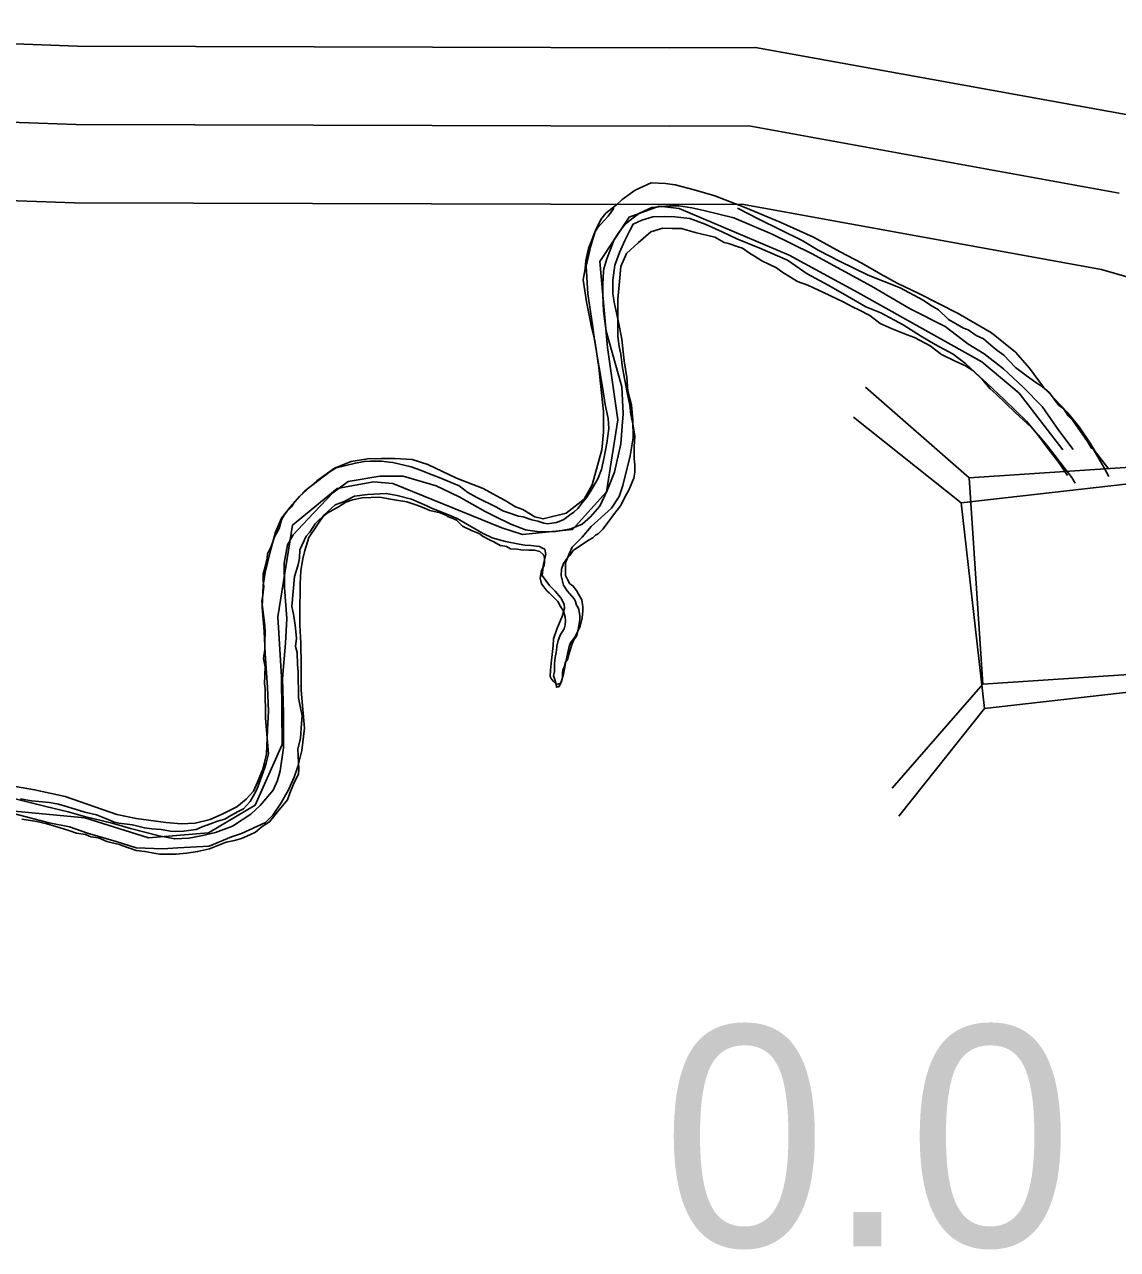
# Model space of a CAD drawing. Extents: x 31699 to 244310, y -8841 to 11474.
# Drawn here: x 97701.6 to 97841.2, y 2043.1 to 2199.5 of the extents above; entities that cross this region are included whole.
import ezdxf

# ---------------------------------------------------------------- set-up
doc = ezdxf.new("R2010")
doc.units = 0
for name, color, linetype in [('B_Logo', 7, 'Continuous'), ('R_Draft', 7, 'Continuous'), ('R_Logo', 7, 'Continuous'), ('R_XS_EARTHWORK_STAGE1', 7, 'Continuous'), ('R_XS_EARTHWORK_STAGE2', 7, 'Continuous'), ('S_WALL_ANNOT', 7, 'Continuous')]:
    doc.layers.add(name, color=color, linetype=linetype)

msp = doc.modelspace()

# ---------------------------------------------------------------- linework, layer by layer
at = {"layer": 'B_Logo'}
msp.add_lwpolyline([(97201.65, 2101.93), (97286.6, 2104.43), (97338.6, 2104.45), (97393.25, 2101.94), (97441.26, 2103.78), (97448.78, 2105.3), (97466.71, 2114.68), (97482.17, 2121.66), (97510.28, 2126.95), (97516.74, 2128.67), (97531.93, 2134.65), (97539.06, 2138.37), (97552.53, 2146.29), (97577, 2166.01), (97601.21, 2185.6), (97605.81, 2188.66), (97612.8, 2189.45), (97633.9, 2188.14), (97672.78, 2187.46), (97688.76, 2187.42), (97708.2, 2186.72), (97783.96, 2186.5), (97794.08, 2186.54), (97841.4, 2177.97)], dxfattribs=at)
at = {"layer": 'R_Draft'}
for points in [[(97773.33, 2168.64), (97773.93, 2171.25), (97774.53, 2173.18), (97775.19, 2174.59), (97775.86, 2175.39), (97777.19, 2176.46), (97777.92, 2177.13), (97779.58, 2178.33), (97781.64, 2179.27), (97783.44, 2179.2), (97784.71, 2179), (97787.11, 2178.4), (97789.77, 2177.6), (97793.7, 2176.07), (97798.09, 2174.27), (97802.36, 2172.34), (97805.75, 2170.47), (97808.55, 2169), (97810.95, 2167.6), (97813.02, 2166.47), (97815.81, 2165.14), (97820.81, 2162.6), (97825.07, 2160.14), (97828.14, 2157.67), (97829.94, 2155.6), (97831.74, 2153.2), (97834.73, 2149.99), (97836.27, 2148.12), (97837.67, 2146.06), (97838.33, 2144.99), (97840.08, 2142.73)], [(97761.31, 2133.97), (97763.04, 2133.51), (97764.77, 2133.17), (97765.51, 2133.04), (97766.3, 2132.98), (97766.97, 2132.91), (97767.37, 2132.84), (97767.77, 2132.64), (97768.04, 2132.51), (97768.17, 2131.84), (97767.9, 2130.64), (97767.71, 2129.17), (97768.64, 2127.9), (97769.37, 2127.17), (97770.11, 2126.3), (97770.51, 2125.5), (97770.57, 2124.97), (97770.31, 2124.03), (97769.58, 2122.29), (97769.18, 2121.09), (97769.11, 2120.22), (97768.98, 2119.09), (97768.91, 2118.35), (97768.78, 2117.08), (97768.72, 2116.28), (97768.85, 2116.02), (97769.12, 2115.68), (97769.45, 2115.35), (97769.72, 2115.28), (97770.11, 2115.42), (97770.45, 2116.55), (97770.71, 2117.95), (97771.18, 2120.09), (97771.31, 2120.56), (97771.97, 2121.43), (97772.57, 2122.7), (97772.84, 2123.77), (97772.9, 2124.63), (97772.9, 2125.17), (97772.77, 2126.04), (97772.37, 2126.77), (97772.1, 2127.24), (97771.64, 2127.84), (97771.24, 2128.1), (97770.9, 2128.71), (97770.7, 2129.17), (97770.7, 2129.51), (97770.7, 2130.37), (97770.7, 2130.78), (97770.97, 2131.51), (97771.17, 2131.91), (97771.56, 2132.78), (97772.83, 2134.05), (97773.96, 2135.39), (97776.55, 2137.73), (97777.55, 2139.26), (97778.02, 2140.66), (97778.95, 2144.41), (97779.34, 2146.74), (97779.27, 2149.01), (97779.14, 2150.88), (97778.67, 2152.69), (97778.54, 2154.42), (97778.2, 2156.56), (97778.07, 2157.69), (97777.87, 2159.3), (97777.4, 2161.7), (97776.93, 2163.84), (97776.73, 2165.11), (97776.73, 2166.84), (97776.99, 2168.78), (97777.59, 2170.38), (97778.26, 2171.92), (97778.85, 2173.12), (97779.32, 2173.99), (97780.45, 2174.52), (97781.85, 2174.93), (97783.38, 2174.99), (97784.64, 2174.93), (97786.58, 2174.73), (97788.51, 2174), (97790.71, 2173), (97792.57, 2172.13), (97795.5, 2170.93), (97799.03, 2169.4), (97801.56, 2167.66), (97804.23, 2166.2), (97806.69, 2164.8), (97809.02, 2163.46), (97810.95, 2162.66), (97813.82, 2161.13), (97816.02, 2159.73), (97817.88, 2158.66), (97820.21, 2157.39), (97821.81, 2156.19), (97823.01, 2155.06), (97824.48, 2153.72), (97826.74, 2151.59), (97829.54, 2148.85), (97831.01, 2147.12), (97832.08, 2145.65)], [(97776.88, 2176.03), (97776.81, 2175.96), (97776.15, 2175.03), (97775.68, 2174.49), (97774.81, 2173.56), (97774.41, 2172.89), (97774.14, 2172.16), (97773.61, 2170.89), (97773.27, 2169.35), (97773.2, 2168.29), (97772.93, 2166.88), (97773.39, 2164.08), (97773.59, 2163.01), (97773.85, 2161.74), (97773.99, 2161.01), (97774.45, 2159.13), (97774.71, 2157.4), (97775.1, 2154.99), (97775.43, 2153.19), (97775.76, 2150.98), (97776.16, 2149.18), (97776.22, 2147.91), (97775.95, 2146.04), (97775.82, 2145.17), (97775.61, 2144.24), (97775.28, 2142.7), (97774.81, 2141.5), (97773.94, 2139.97), (97773.41, 2139.17)], [(97840.05, 2141.79), (97839.32, 2143.18), (97838.06, 2145.32), (97837.8, 2145.45), (97837.6, 2145.85), (97837.33, 2146.25), (97835.48, 2148.93), (97834.88, 2149.53), (97834.28, 2150.47), (97833.68, 2150.87), (97832.49, 2152.47), (97831.56, 2153.28), (97830.76, 2153.81), (97829.5, 2154.68), (97828.17, 2155.69), (97826.64, 2157.29), (97825.77, 2157.9), (97824.98, 2158.57), (97824.38, 2159.1), (97824.05, 2159.37), (97823.12, 2159.77), (97822.12, 2160.51), (97821.52, 2160.71), (97820.99, 2161.04), (97819.59, 2161.85), (97818.33, 2163.05), (97817.53, 2163.52), (97816.27, 2164.33), (97813.41, 2165.87), (97809.35, 2167.48), (97805.69, 2169.29), (97802.97, 2170.7), (97800.91, 2171.9), (97795.39, 2174.65), (97792.64, 2176.06)], [(97790.96, 2171.65), (97789.76, 2172.34), (97787.23, 2172.92), (97785.49, 2173.43), (97784.33, 2173.43), (97783.1, 2173.5), (97781.58, 2173), (97779.99, 2171.62), (97778.47, 2170.24), (97777.74, 2168.58), (97777.6, 2166.7), (97777.38, 2164.38), (97777.38, 2162.14), (97777.38, 2159.68), (97777.55, 2158.38)], [(97835.76, 2140.96), (97835.33, 2141.65), (97833.6, 2143.92), (97832.34, 2145.59), (97831.08, 2147.07), (97830.15, 2148.07), (97828.09, 2149.94), (97825.7, 2152.29), (97824.9, 2152.96), (97823.97, 2154.09), (97822.71, 2155.3), (97821.78, 2155.9), (97820.45, 2156.5), (97818.72, 2157.38), (97817.25, 2158.45), (97815.26, 2159.52), (97814.33, 2159.86), (97812.4, 2160.66), (97810.87, 2161.33), (97809.54, 2162.34), (97808.14, 2163.07), (97807.41, 2163.41), (97806.15, 2164.08), (97803.62, 2165.29), (97802.36, 2165.89), (97801.63, 2166.23), (97800.3, 2166.7), (97798.3, 2167.9), (97797.64, 2168.44), (97796.64, 2168.91), (97795.77, 2169.31), (97794.84, 2169.91), (97794.18, 2170.31), (97793.31, 2170.92), (97792.85, 2171.05), (97791.52, 2171.52), (97790.96, 2171.65)], [(97699.75, 2102.34), (97702.88, 2101.8), (97706.81, 2100.94), (97713.4, 2098.67), (97715.87, 2098.14), (97719.66, 2097.61), (97721.66, 2097.48), (97723.39, 2097.55), (97725.32, 2098.02), (97726.92, 2098.75), (97728.72, 2099.62), (97729.91, 2100.62), (97730.84, 2101.63), (97731.38, 2102.76), (97732.04, 2104.43), (97732.5, 2106.37), (97732.64, 2109.51), (97732.77, 2111.85), (97732.63, 2114.85), (97732.36, 2119.19), (97732.22, 2122), (97731.96, 2125.13), (97732.09, 2127.94), (97732.35, 2129.54), (97733.01, 2132.35), (97733.68, 2134.69), (97734.41, 2136.49), (97735.54, 2137.89), (97736.74, 2139.23), (97738.93, 2141.23), (97741.2, 2142.84), (97743.33, 2143.71), (97745.39, 2144.04), (97747.19, 2144.11), (97748.85, 2144.11), (97751.11, 2143.98), (97753.11, 2143.32), (97756.78, 2141.58), (97760.17, 2140.25), (97761.9, 2139.32), (97762.97, 2138.72), (97764.3, 2137.92), (97765.24, 2137.58), (97766.77, 2136.65), (97767.83, 2136.38), (97770.76, 2137.12), (97773.09, 2138.92), (97774.09, 2140.73), (97775.35, 2145.2), (97775.55, 2147.47), (97775.54, 2150.08), (97775.14, 2153.68), (97774.94, 2155.69), (97774.67, 2157.69), (97774.4, 2159.23), (97774.14, 2161.16), (97773.53, 2165.1), (97773.33, 2168.64)], [(97777.55, 2158.38), (97777.77, 2157.39), (97777.97, 2155.66), (97778.56, 2152.52), (97778.89, 2150.91), (97779.02, 2149.71), (97779.29, 2148.51), (97779.55, 2146.97), (97779.48, 2145.57), (97779.48, 2144.03), (97779.54, 2143.3), (97779.54, 2142.36), (97779.4, 2141.56), (97778.8, 2140.03), (97778.33, 2139.23), (97777.8, 2138.16), (97777.46, 2137.69), (97777.06, 2137.23), (97776.46, 2136.42), (97776.13, 2135.96), (97775.46, 2135.09), (97774.86, 2134.49), (97774.53, 2134.29), (97774.19, 2133.96), (97773.73, 2133.69), (97772.99, 2133.23), (97771.79, 2132.43), (97771.66, 2132.36), (97771.26, 2131.69)], [(97832.08, 2145.65), (97833.67, 2143.58), (97834.61, 2142.18), (97834.79, 2141.91)], [(97773.41, 2139.17), (97773.21, 2138.9), (97772.81, 2138.44), (97772.27, 2137.7), (97771.74, 2137.24), (97771.2, 2136.84), (97770.47, 2136.3), (97769.87, 2136.04), (97769.54, 2135.9), (97768.94, 2135.84), (97768.41, 2135.77), (97767.94, 2135.84), (97767.14, 2136.11), (97766.41, 2136.24), (97765.28, 2136.65), (97764.68, 2136.72), (97763.35, 2137.19), (97762.68, 2137.39), (97761.89, 2137.86), (97759.36, 2139.13), (97758.23, 2139.73), (97757.1, 2140.6), (97756.1, 2141.01), (97754.57, 2141.68), (97753.31, 2142.15), (97752.18, 2142.62), (97750.98, 2143.02), (97748.65, 2143.56), (97748.18, 2143.63), (97747.19, 2143.76), (97745.79, 2143.77), (97744.99, 2143.7), (97743.86, 2143.5), (97741.39, 2142.91), (97740.66, 2142.44), (97737.39, 2139.98), (97736.12, 2138.58), (97735.72, 2137.91), (97735.12, 2137.31), (97734.79, 2136.84), (97734.45, 2136.24), (97734.12, 2135.17), (97733.52, 2134.11), (97733.32, 2133.44), (97733.05, 2132.77), (97732.65, 2131.91), (97732.58, 2131.37), (97732.24, 2129.97), (97732.11, 2129.37), (97732.11, 2128.43), (97732.17, 2127.77), (97732.04, 2126.63), (97731.9, 2125.83), (97732.29, 2122.76), (97732.36, 2121.89), (97732.29, 2120.82), (97732.29, 2119.69), (97732.15, 2118.55), (97732.35, 2117.48), (97732.28, 2115.34), (97732.34, 2114.74), (97732.4, 2110.94), (97732.79, 2106.39), (97732.46, 2105.19), (97732.32, 2104.66), (97731.92, 2103.59), (97731.39, 2102.19), (97731.18, 2101.66), (97730.45, 2100.32), (97729.98, 2099.79), (97729.58, 2099.39), (97728.98, 2099.06), (97727.98, 2098.52), (97727.18, 2098.06), (97726.25, 2097.79), (97725.38, 2097.46), (97724.32, 2097.06), (97723.52, 2096.73), (97721.92, 2096.53), (97720.85, 2096.47), (97720.25, 2096.54), (97719.06, 2096.74), (97717.86, 2096.81), (97716.93, 2096.94), (97715.4, 2097.35), (97713.67, 2097.55), (97713.07, 2097.69), (97712.6, 2097.89), (97711.67, 2098.29), (97710.81, 2098.63), (97709.34, 2098.96), (97707.55, 2099.5), (97705.95, 2099.97), (97704.82, 2100.17), (97702.49, 2100.38), (97701.09, 2100.65)], [(97699.89, 2098.86), (97704.75, 2097.6), (97707.35, 2097.07), (97709.68, 2096.27), (97713.34, 2095.2), (97715.87, 2094.4), (97719.27, 2094.27), (97721.2, 2094.41), (97725.19, 2094.61), (97728.05, 2095.81), (97729.32, 2096.22), (97732.38, 2097.62), (97733.31, 2098.56), (97734.37, 2100.16), (97735.37, 2101.9), (97736.04, 2103.43), (97736.5, 2104.77), (97737.03, 2106.84), (97737.36, 2109.65), (97737.16, 2112.05), (97736.96, 2114.52), (97736.96, 2117.66), (97736.89, 2120.53), (97736.75, 2122.8), (97736.75, 2124.74), (97736.81, 2127.54), (97736.81, 2128.08), (97736.88, 2129.81), (97737.14, 2131.28), (97737.41, 2132.35), (97737.94, 2134.02), (97739.87, 2136.89), (97741.27, 2138.16), (97741.73, 2138.36), (97742.33, 2138.57), (97743.73, 2139.3), (97745.39, 2139.5), (97747.79, 2139.64), (97749.19, 2139.37), (97751.05, 2138.91), (97752.98, 2138.04), (97753.58, 2137.77), (97755.52, 2136.97), (97756.85, 2136.44), (97758.71, 2135.37), (97760.18, 2134.51), (97761.31, 2133.97)], [(97768, 2130.85), (97768, 2130.9), (97768, 2131.37), (97767.93, 2131.77), (97767.4, 2132.24), (97766.73, 2132.37), (97766, 2132.37), (97765, 2132.44), (97764.54, 2132.51), (97763.67, 2132.58), (97763.14, 2132.85), (97762.48, 2132.98), (97762.34, 2132.98), (97761.54, 2133.45), (97761.08, 2133.65), (97760.08, 2134.19), (97759.75, 2134.46), (97758.68, 2134.92), (97757.55, 2135.46), (97756.76, 2136.2), (97756.22, 2136.47), (97755.63, 2136.67), (97755.49, 2136.8), (97754.69, 2137.14), (97753.36, 2137.47), (97752.37, 2137.88), (97751.7, 2138.14), (97750.44, 2138.55), (97749.11, 2138.75), (97748.11, 2138.95), (97746.98, 2139.16), (97744.71, 2139.09), (97743.51, 2138.83)], [(97743.51, 2138.83), (97742.65, 2138.5), (97741.71, 2137.9), (97740.25, 2137.1), (97739.65, 2136.63), (97739.18, 2136.23), (97738.71, 2135.77), (97738.05, 2134.7), (97737.58, 2134.17), (97736.78, 2132.43), (97736.71, 2131.36), (97736.57, 2130.5), (97736.1, 2129.03), (97735.76, 2125.22), (97735.96, 2124.22), (97736.16, 2122.82), (97736.35, 2121.15), (97736.22, 2120.08), (97736.42, 2119.34), (97736.48, 2117.81), (97736.54, 2116.87), (97736.6, 2113.53), (97736.87, 2112.26), (97737.06, 2111.26), (97736.99, 2110.26), (97736.86, 2108.39), (97736.52, 2106.99), (97736.65, 2104.45), (97736.58, 2103.85), (97735.98, 2102.51), (97735.51, 2101.38), (97735.18, 2100.51), (97733.91, 2098.98), (97732.91, 2097.71), (97731.97, 2097.11), (97731.11, 2096.38), (97730.37, 2096.05), (97729.31, 2095.58), (97728.44, 2095.32), (97727.38, 2095.12), (97725.24, 2094.26), (97723.71, 2093.92), (97722.31, 2093.73), (97720.98, 2093.6), (97719.98, 2093.6), (97718.85, 2093.6), (97716.99, 2093.94), (97715.86, 2094.07), (97714.06, 2094.68), (97713.73, 2094.81), (97712.66, 2095.08), (97712.13, 2095.22), (97711.07, 2095.69), (97710.07, 2095.82), (97709.4, 2096.09), (97708.27, 2096.29), (97707.27, 2096.63), (97705.61, 2097.1), (97704.48, 2097.44), (97703.21, 2097.77), (97701.28, 2098.04)], [(97771.26, 2131.69), (97770.93, 2131.43), (97770.43, 2130.69)], [(97768, 2130.85), (97767.95, 2130.42), (97767.63, 2129.8), (97767.45, 2128.83), (97767.63, 2128.1), (97767.92, 2127.7), (97768.33, 2127.21)], [(97770.43, 2130.69), (97770.2, 2129.98), (97770.16, 2129.12), (97770.42, 2127.92), (97770.89, 2127.2), (97771.78, 2126.17)], [(97771.78, 2126.17), (97771.98, 2125.82), (97772.11, 2125.35), (97772.11, 2125.28), (97772.18, 2125.28), (97772.38, 2124.81), (97772.51, 2124.01), (97772.51, 2123.54), (97772.44, 2123.01), (97772.3, 2122.21), (97772.1, 2121.41), (97771.77, 2120.94), (97771.5, 2120.34), (97771.3, 2119.61), (97771.1, 2119.07), (97770.97, 2118.54), (97770.63, 2118), (97770.56, 2117.6), (97770.36, 2117.07), (97770.3, 2116.67), (97770.3, 2116.47), (97770.29, 2116.14), (97770.23, 2115.74), (97769.89, 2115), (97769.76, 2114.93), (97769.63, 2114.93), (97769.56, 2114.94), (97769.56, 2114.87), (97769.56, 2115), (97769.56, 2115.07), (97769.3, 2116), (97769.16, 2116.34), (97769.3, 2116.87), (97769.3, 2117.94), (97769.37, 2118.68), (97769.5, 2119.34), (97769.57, 2120.01), (97769.57, 2120.14), (97769.77, 2120.88), (97769.97, 2121.41), (97770.04, 2121.61), (97770.24, 2121.88), (97770.51, 2122.35), (97770.64, 2122.88), (97770.71, 2123.35), (97770.64, 2123.88), (97770.45, 2124.62), (97770.05, 2125.22), (97769.72, 2125.82), (97768.59, 2126.96), (97768.33, 2127.21)]]:
    msp.add_lwpolyline(points, dxfattribs=at)
at = {"layer": 'R_Logo'}
for points in [[(97684.11, 2100.62), (97709.34, 2098.23), (97717.46, 2095.67), (97725.11, 2096.33), (97731.05, 2099.85), (97734.53, 2107.59), (97734.41, 2116.21), (97733.96, 2123.89), (97735.85, 2135.57), (97741.52, 2140.24), (97746.18, 2141.09), (97748.64, 2140.89), (97762.55, 2135.25), (97765.21, 2134.38), (97771.6, 2135.03), (97775.94, 2139.83), (97777.36, 2149.04), (97776.04, 2158.26), (97775.07, 2169.22), (97778.81, 2174.89), (97782.67, 2176.28), (97785.2, 2176.01), (97799.24, 2170.04), (97808.01, 2165.28), (97823.84, 2156.43), (97828.63, 2152.41), (97834.21, 2145.18)], [(97709.27, 2098.4), (97712.8, 2097.54), (97715.14, 2096.87), (97718.8, 2095.94), (97720.8, 2095.54), (97722.59, 2095.61), (97724.19, 2095.95), (97725.99, 2096.35), (97728.18, 2097.15), (97730.51, 2098.69), (97731.71, 2099.82), (97733.37, 2101.76), (97733.91, 2102.97), (97734.24, 2104.23), (97734.7, 2107.17), (97734.7, 2111.58), (97734.56, 2115.99), (97734.96, 2120.53), (97735.09, 2123.67), (97734.82, 2127.61), (97734.75, 2130.75), (97735.21, 2133.08), (97735.94, 2134.35), (97737.81, 2136.36), (97741, 2139.7), (97742.93, 2141.17), (97746.99, 2141.84), (97749.98, 2141.84), (97754.18, 2140.58), (97757.11, 2139.18), (97760.44, 2137.31), (97761.64, 2136.71), (97763.71, 2135.71), (97765.57, 2134.98), (97767.37, 2134.71), (97769.5, 2134.78), (97771.36, 2135.12), (97772.83, 2135.72), (97773.89, 2136.65), (97775.09, 2137.99), (97776.02, 2140), (97776.95, 2142.33), (97777.75, 2145.94), (97777.94, 2148.21), (97778.07, 2149.81), (97777.87, 2153.22), (97775.87, 2160.36), (97775.53, 2162.9), (97775.47, 2164.97), (97775.46, 2166.31), (97775.53, 2167.98), (97775.6, 2168.31), (97775.99, 2169.58), (97776.33, 2170.45), (97776.92, 2172.05), (97777.59, 2173.05), (97778.32, 2173.99), (97779.32, 2174.79), (97780.12, 2175.39), (97781.71, 2176.13), (97783.98, 2176.33), (97785.18, 2176.33), (97786.84, 2176.07), (97788.37, 2175.73), (97792.17, 2174.8), (97797.1, 2172.73), (97802.09, 2170.27), (97809.75, 2166.07), (97814.68, 2163.2), (97819.15, 2160.93), (97822.08, 2158.73), (97824.14, 2157.46), (97826.61, 2155.53), (97829.14, 2153.19), (97831.54, 2150.73), (97833.67, 2147.66), (97835.53, 2145.23)], [(97700.42, 2100.67), (97704.35, 2099.67), (97707.21, 2099), (97709.27, 2098.4)]]:
    msp.add_lwpolyline(points, dxfattribs=at)
at = {"layer": 'R_XS_EARTHWORK_STAGE1'}
for p, q in [((97822.23, 2141.62), (97808.99, 2153.21)), ((97821.23, 2138.42), (97807.46, 2149.38)), ((97823.98, 2115.28), (97812.39, 2102.03)), ((97824.21, 2112.19), (97813.24, 2098.42))]:
    msp.add_line(p, q, dxfattribs=at)
for points in [[(97824.21, 2112.19), (97902.9, 2121.13), (97899.92, 2147.36), (97821.23, 2138.42)], [(97901.26, 2146.87), (97822.23, 2141.62), (97823.98, 2115.28), (97903.01, 2120.52)]]:
    msp.add_lwpolyline(points, close=True, dxfattribs=at)
at = {"layer": 'R_XS_EARTHWORK_STAGE2'}
for points in [[(97201.66, 2111.93), (97286.45, 2114.43), (97338.83, 2114.45), (97393.29, 2111.95), (97440.07, 2113.74), (97445.41, 2114.82), (97462.33, 2123.67), (97479.15, 2131.27), (97508.06, 2136.7), (97513.61, 2138.18), (97527.77, 2143.76), (97534.21, 2147.12), (97546.82, 2154.54), (97570.72, 2173.79), (97595.28, 2193.66), (97602.29, 2198.33), (97612.55, 2199.48), (97634.3, 2198.13), (97672.88, 2197.46), (97688.95, 2197.42), (97708.4, 2196.72), (97783.95, 2196.5), (97794.96, 2196.55), (97843.68, 2187.72)], [(97558.23, 2138.05), (97583.28, 2158.23), (97607.14, 2177.53), (97609.34, 2178.99), (97613.05, 2179.41), (97633.51, 2178.14), (97672.68, 2177.46), (97688.57, 2177.42), (97708, 2176.72), (97783.97, 2176.5), (97793.2, 2176.54), (97839.12, 2168.22), (97843.98, 2166.82)]]:
    msp.add_lwpolyline(points, dxfattribs=at)

# ---------------------------------------------------------------- texts
at = {"layer": 'S_WALL_ANNOT'}
msp.add_text('0.0', height=28.16, dxfattribs=at).set_placement((97783.05, 2043.53))

doc.saveas('drawing.dxf')
